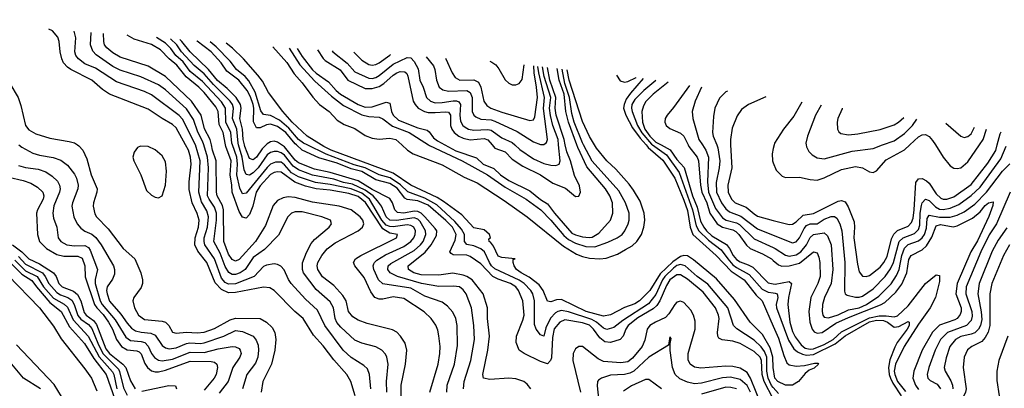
# Model space of a CAD drawing. Header units: inches. Extents: x 1308407 to 1441228, y 959628 to 1036311.
# Tile 685 of 729: x 1405697 to 1411319, y 1028612 to 1030714. Entities that reach past the tile are written whole.
import ezdxf

# ---------------------------------------------------------------- set-up
doc = ezdxf.new("R2010")
doc.units = ezdxf.units.IN
doc.header["$MEASUREMENT"] = 0
for name, color, linetype in [('B4002', 7, 'Continuous'), ('B4003', 7, 'Continuous'), ('B4012', 7, 'Continuous'), ('B4013', 7, 'Continuous')]:
    doc.layers.add(name, color=color, linetype=linetype)

msp = doc.modelspace()

# ---------------------------------------------------------------- linework, layer by layer
at = {"layer": 'B4002', "color": 5}
for points, elevation in [([(1405693.1, 1030000), (1405710, 1029986.4), (1405772.8, 1029952.8), (1405810, 1029941.6), (1405888.6, 1029928.6), (1405932.5, 1029912.5), (1405970, 1029883.5), (1406010, 1029833.7), (1406021.8, 1029810), (1406031.7, 1029770), (1406030.1, 1029749.9), (1405998.1, 1029670), (1405995.3, 1029650), (1406006.3, 1029590), (1406026, 1029550), (1406046, 1029526), (1406069, 1029509), (1406110, 1029490.6), (1406131.9, 1029471.9), (1406162, 1029430), (1406233.1, 1029310), (1406238.7, 1029290), (1406238, 1029262), (1406226.3, 1029233.7), (1406197, 1029190), (1406193.5, 1029170), (1406196.1, 1029150), (1406210, 1029108.6), (1406274.4, 1029034.4), (1406310, 1028982.7), (1406334.9, 1028954.9), (1406359.2, 1028939.2), (1406390, 1028931.6), (1406446.5, 1028926.5), (1406470, 1028915.7), (1406510, 1028856.8), (1406530, 1028842.8), (1406550, 1028837.5), (1406590, 1028843.2), (1406650, 1028868.3), (1406668.2, 1028871.8), (1406730, 1028868.3), (1406750, 1028871.9), (1406862.9, 1028910), (1406930, 1028941.7), (1406970, 1028935.3), (1407029.4, 1028909.4), (1407047.5, 1028887.5), (1407058.7, 1028858.8), (1407061.6, 1028830), (1407057.8, 1028790), (1407044, 1028756), (1406994.8, 1028690), (1406969.6, 1028610)], 2560), ([(1406026.8, 1030000), (1406034.8, 1029994.8), (1406057.1, 1029970), (1406080.5, 1029920.5), (1406105.8, 1029830), (1406139, 1029750), (1406138.1, 1029730), (1406119.5, 1029670), (1406117.6, 1029650), (1406126.6, 1029606.6), (1406136.3, 1029590), (1406202.2, 1029522.2), (1406288, 1029410), (1406355, 1029350), (1406388.7, 1029270), (1406399.4, 1029230), (1406398.7, 1029210), (1406390, 1029186), (1406349.3, 1029130), (1406343, 1029110), (1406352.3, 1029070), (1406375.1, 1029030), (1406410, 1029004.1), (1406510, 1028994.8), (1406529.2, 1028989.2), (1406548.8, 1028970), (1406570, 1028932.1), (1406590, 1028925.8), (1406650, 1028933.1), (1406710, 1028928.3), (1406750, 1028932.1), (1406810, 1028952.9), (1406898.4, 1029001.6), (1406930, 1029011.8), (1407069.6, 1029009.6), (1407107.1, 1028990), (1407138.5, 1028958.5), (1407154.6, 1028930), (1407159.5, 1028890), (1407154.1, 1028830), (1407135.6, 1028750), (1407085.5, 1028650), (1407076.8, 1028590)], 2580), ([(1407613.1, 1028570), (1407587.7, 1028650), (1407565, 1028690), (1407490, 1028774.5), (1407430, 1028854.1), (1407374.5, 1028914.5), (1407315, 1029010), (1407269.1, 1029049.1), (1407150, 1029170.6), (1407124.9, 1029184.9), (1407090, 1029189.4), (1406930, 1029157.5), (1406890, 1029155.6), (1406850, 1029176.2), (1406812.6, 1029212.6), (1406766, 1029330), (1406713.8, 1029393.8), (1406697, 1029430), (1406698.3, 1029470), (1406718.2, 1029530), (1406721.7, 1029570), (1406710, 1029608.1), (1406681.7, 1029670), (1406665.1, 1029745.1), (1406664.6, 1029790), (1406675.7, 1029890), (1406673, 1029930), (1406660.2, 1029970), (1406643.8, 1030000)], 2580), ([(1407701.5, 1028610), (1407694.7, 1028690), (1407682.6, 1028722.6), (1407662.1, 1028742.1), (1407590, 1028788.2), (1407544.5, 1028830), (1407439.2, 1028970), (1407397.2, 1029057.2), (1407330, 1029120.5), (1407248.2, 1029210), (1407231.7, 1029231.7), (1407207.6, 1029287.6), (1407188.8, 1029308.8), (1407170, 1029318.7), (1407150, 1029321.4), (1407105.6, 1029314.4), (1407090, 1029307.5), (1407036.8, 1029250), (1406930, 1029208.2), (1406890, 1029205.8), (1406870, 1029215.7), (1406850, 1029239.6), (1406809.5, 1029350), (1406754.5, 1029430), (1406749.9, 1029450), (1406751.5, 1029470), (1406769.8, 1029530.2), (1406775.9, 1029590), (1406764.9, 1029624.9), (1406734.9, 1029674.9), (1406719.2, 1029730), (1406728.2, 1029910), (1406700.2, 1030000.1)], 2560), ([(1407793, 1028590), (1407791.2, 1028650), (1407800.7, 1028750), (1407793.9, 1028790), (1407786.3, 1028806.3), (1407765.1, 1028830), (1407730, 1028849.2), (1407650, 1028869.3), (1407610, 1028886.1), (1407530, 1028960.6), (1407508.1, 1028988.1), (1407498.5, 1029010), (1407488.4, 1029070), (1407470, 1029105.8), (1407390, 1029176), (1407317.9, 1029270), (1407311.6, 1029290), (1407312.6, 1029327.4), (1407334.5, 1029385.5), (1407362.3, 1029437.7), (1407379.8, 1029460.2), (1407464.2, 1029530), (1407478.3, 1029550), (1407471.3, 1029570), (1407421.6, 1029590), (1407310, 1029617.7), (1407270, 1029617.4), (1407250, 1029610.6), (1407228.7, 1029590), (1407174.5, 1029485.5), (1407095.9, 1029404.1), (1407030, 1029358.7), (1406984.4, 1029290), (1406955.8, 1029270), (1406930, 1029261.1), (1406910, 1029261.1), (1406891.7, 1029271.7), (1406870, 1029307.5), (1406842.2, 1029382.2), (1406806.5, 1029450), (1406820.7, 1029570), (1406821.5, 1029610), (1406810, 1029645.5), (1406778.7, 1029690), (1406769.9, 1029710.1), (1406775.7, 1029870), (1406768.9, 1029930), (1406748.2, 1030000)], 2540), ([(1407875.7, 1028550), (1407875.4, 1028630), (1407900.6, 1028750), (1407906.8, 1028830), (1407897.5, 1028870), (1407871.9, 1028910), (1407850, 1028932), (1407826.2, 1028946.2), (1407681.1, 1028981.1), (1407630, 1029000.9), (1407599, 1029019), (1407575.5, 1029050), (1407560.9, 1029110), (1407542.2, 1029142.2), (1407490, 1029197.8), (1407427.1, 1029247.1), (1407399, 1029290), (1407396, 1029310), (1407399.5, 1029330), (1407422.1, 1029370), (1407452.7, 1029407.3), (1407498.6, 1029441.4), (1407629, 1029510), (1407654.1, 1029530), (1407662, 1029550), (1407656.3, 1029570), (1407640.7, 1029590), (1407590, 1029629.5), (1407522, 1029650), (1407370, 1029674.3), (1407270, 1029701), (1407230, 1029703.1), (1407202.3, 1029697.7), (1407170, 1029683.2), (1407144.7, 1029655.2), (1407099.9, 1029540.1), (1407044.2, 1029450), (1406950, 1029346.5), (1406930, 1029336.9), (1406910, 1029345.6), (1406890, 1029376), (1406862.7, 1029450), (1406860.8, 1029630), (1406854.6, 1029654.6), (1406824.6, 1029710), (1406821.2, 1029730), (1406819.8, 1029910), (1406798.4, 1029970), (1406791.9, 1030000)], 2520), ([(1408039.9, 1028590), (1408086.6, 1028750), (1408096.4, 1028810), (1408097.6, 1028850), (1408091.3, 1028911.3), (1408084.5, 1028944.5), (1408072.8, 1028972.8), (1408047, 1029010), (1408007.4, 1029047.4), (1407890, 1029124), (1407830, 1029133.9), (1407770, 1029119.9), (1407750, 1029119.7), (1407724.7, 1029130), (1407701.3, 1029161.3), (1407664.7, 1029244.7), (1407611.7, 1029310), (1407604.1, 1029330), (1407614.9, 1029350), (1407644.2, 1029370), (1407848, 1029470), (1407854.7, 1029490), (1407810, 1029496.9), (1407770, 1029521.8), (1407670.9, 1029670.9), (1407630, 1029704.9), (1407576.4, 1029723.6), (1407470, 1029741.7), (1407390, 1029749.6), (1407330, 1029763.9), (1407268.4, 1029788.4), (1407190, 1029844.6), (1407170, 1029847.3), (1407150, 1029842.6), (1407130, 1029831.1), (1407070, 1029766.8), (1407048.3, 1029730), (1407027.8, 1029650), (1407010, 1029603), (1406990, 1029582.7), (1406970, 1029587.5), (1406950, 1029620.6), (1406909.6, 1029730), (1406909.2, 1029770), (1406899.7, 1029830), (1406905.6, 1029910), (1406874.6, 1029990), (1406872.7, 1030000)], 2480), ([(1408135.4, 1028590), (1408138.7, 1028630), (1408179.5, 1028750), (1408197.1, 1028857), (1408195.3, 1028970), (1408187.4, 1029010), (1408170, 1029046.2), (1408140.3, 1029080.3), (1408110, 1029102.8), (1408010, 1029136.8), (1407930, 1029182.8), (1407770, 1029208.1), (1407745.8, 1029230), (1407718.7, 1029290), (1407715.8, 1029310), (1407719.1, 1029320.9), (1407722.2, 1029330), (1407736.7, 1029343.3), (1407786.8, 1029373.2), (1407890, 1029421.4), (1407930.7, 1029450), (1407947.6, 1029470), (1407955.9, 1029490), (1407956.4, 1029510), (1407946.9, 1029530), (1407930, 1029540.9), (1407910, 1029544.8), (1407830, 1029533.7), (1407810, 1029534), (1407790, 1029542.1), (1407765, 1029570), (1407693.8, 1029690), (1407650, 1029725), (1407590, 1029750.3), (1407470, 1029774.4), (1407385.8, 1029785.9), (1407290, 1029818.2), (1407250, 1029840), (1407210, 1029886.6), (1407190, 1029900.6), (1407157.9, 1029902.1), (1407130, 1029889.9), (1407110, 1029871.7), (1406990, 1029725.4), (1406970, 1029721.8), (1406953.7, 1029753.7), (1406937.1, 1029830), (1406941.5, 1029890), (1406936.8, 1029930), (1406911.5, 1030000)], 2460), ([(1408231.7, 1028610), (1408234.3, 1028650), (1408272.6, 1028770), (1408294.6, 1028890), (1408291.2, 1028970), (1408276.2, 1029070), (1408246.7, 1029150), (1408230, 1029174.3), (1408207.6, 1029190), (1408174.6, 1029194.6), (1408090, 1029193.5), (1407990.8, 1029209.2), (1407854.4, 1029250), (1407811.8, 1029270), (1407798.5, 1029290), (1407801.3, 1029310), (1407816, 1029324), (1407950, 1029397), (1407986.2, 1029430), (1408000.8, 1029450), (1408017.1, 1029490), (1408015.2, 1029510), (1407983, 1029563), (1407970, 1029575.9), (1407950, 1029583.7), (1407848.3, 1029568.3), (1407810, 1029570.5), (1407789.6, 1029590), (1407763.5, 1029650), (1407741, 1029681), (1407715.7, 1029710), (1407670, 1029741.7), (1407596.6, 1029776.6), (1407546.3, 1029786.3), (1407490, 1029804.1), (1407370, 1029827.3), (1407290, 1029858.1), (1407258.2, 1029878.2), (1407210, 1029941.1), (1407190, 1029955.3), (1407170, 1029961.8), (1407150, 1029962.2), (1407130, 1029956.4), (1407110, 1029943), (1407058.4, 1029870), (1407030, 1029840.5), (1407010, 1029828.3), (1406990, 1029831.6), (1406978.1, 1029858.1), (1406967.6, 1029930), (1406946.9, 1030000)], 2440), ([(1407104, 1030000), (1407082.2, 1029977.8), (1407050, 1029930.7), (1407030, 1029915), (1407010, 1029921.8), (1406983.1, 1029990), (1406980.6, 1030000)], 2420), ([(1408615.6, 1028610), (1408595.1, 1028635.1), (1408575.4, 1028650), (1408530, 1028666.8), (1408489.5, 1028669.5), (1408381.6, 1028661.6), (1408345.5, 1028670), (1408341.1, 1028690), (1408371.1, 1028830), (1408378.9, 1028910), (1408368.7, 1029010), (1408368.6, 1029070), (1408342.8, 1029150), (1408279.9, 1029230), (1408250.4, 1029250), (1408230, 1029257.1), (1408170, 1029268.3), (1408090, 1029257.5), (1407990, 1029259.1), (1407946.8, 1029270), (1407917, 1029290), (1407915.8, 1029310), (1408011.8, 1029388.2), (1408047.5, 1029430), (1408077.5, 1029482.5), (1408078.1, 1029510), (1408070, 1029523.6), (1408010.4, 1029590.4), (1407988.9, 1029610), (1407970, 1029619.8), (1407950, 1029623), (1407890, 1029610.8), (1407854.5, 1029614.5), (1407838.3, 1029630), (1407826.4, 1029670), (1407810, 1029693.6), (1407710, 1029745.2), (1407630, 1029794.4), (1407470, 1029843.5), (1407380.7, 1029860.7), (1407290, 1029897.6), (1407270, 1029912.4), (1407210, 1029988.1), (1407192.2, 1030000)], 2420), ([(1410000, 1028552.1), (1409947.1, 1028650), (1409936.1, 1028690), (1409933, 1028770), (1409926, 1028790), (1409890, 1028822.8), (1409810, 1028867.2), (1409770, 1028880.3), (1409708.4, 1028888.4), (1409690, 1028898.8), (1409683.8, 1028910), (1409681.9, 1028930), (1409691.3, 1029010), (1409688.1, 1029030), (1409671, 1029070), (1409599.7, 1029159.7), (1409510, 1029234.6), (1409470, 1029259.1), (1409450, 1029258.6), (1409410, 1029231.3), (1409390, 1029198.7), (1409352.4, 1029110), (1409335.4, 1029084.6), (1409314.2, 1029065.8), (1409226.7, 1029013.3), (1409171.2, 1028970), (1409157.5, 1028950), (1409142.5, 1028910), (1409125, 1028890), (1409070, 1028873.4), (1409037.4, 1028877.4), (1409010, 1028899.1), (1408974.4, 1028950), (1408950, 1028971.2), (1408910, 1028985.7), (1408810, 1029001.7), (1408781.2, 1028990), (1408749.2, 1028950.8), (1408739, 1028901), (1408733.3, 1028786.7), (1408728.8, 1028771.2), (1408710, 1028751.6), (1408670, 1028765.7), (1408578, 1028810), (1408549.8, 1028830), (1408532.4, 1028872.4), (1408534.5, 1028910), (1408570, 1029000.2), (1408577.5, 1029030), (1408569.5, 1029110), (1408545.5, 1029170), (1408529.4, 1029190), (1408499.4, 1029210), (1408430, 1029234.2), (1408398.3, 1029250), (1408330, 1029320.9), (1408270, 1029363.2), (1408250, 1029370.3), (1408172.9, 1029372.9), (1408160.4, 1029380.4), (1408153.7, 1029390), (1408183.8, 1029456.1), (1408189, 1029490), (1408168.3, 1029530), (1408130, 1029569.4), (1408030, 1029655.4), (1407970, 1029681.8), (1407910, 1029689.6), (1407897.2, 1029697.2), (1407853.1, 1029753.1), (1407810, 1029780.6), (1407730, 1029801.2), (1407650, 1029848.3), (1407590, 1029863.8), (1407510, 1029895.7), (1407405.4, 1029925.4), (1407310, 1029970), (1407277.1, 1030000)], 2380), ([(1410000, 1028616.4), (1409990, 1028627.9), (1409970.6, 1028670), (1409963.3, 1028710), (1409962.7, 1028790), (1409950, 1028821.8), (1409930, 1028848.5), (1409890, 1028887.5), (1409791.6, 1028951.6), (1409772.3, 1028970), (1409740.1, 1029070), (1409625.9, 1029205.9), (1409565.6, 1029250), (1409496, 1029310), (1409470, 1029318.1), (1409450, 1029311.4), (1409430, 1029297.4), (1409380.7, 1029250), (1409366.8, 1029230), (1409330, 1029146.9), (1409286.7, 1029093.3), (1409141.4, 1028998.6), (1409090, 1028959.7), (1409050, 1028948.3), (1409030, 1028954.8), (1408990.6, 1028990), (1408964.5, 1029004.5), (1408830, 1029047.2), (1408790, 1029054.8), (1408770, 1029050.7), (1408757.4, 1029042.6), (1408728.4, 1029011.6), (1408702.3, 1028957.7), (1408690, 1028908.7), (1408670, 1028916.5), (1408646.5, 1028950), (1408636.5, 1028976.5), (1408635.7, 1029110), (1408626.9, 1029150), (1408615.4, 1029170), (1408577.2, 1029210), (1408550, 1029228.8), (1408410, 1029292.7), (1408390.9, 1029310.9), (1408379.2, 1029330), (1408352.1, 1029390), (1408330, 1029407), (1408290, 1029424), (1408250, 1029431.5), (1408237.8, 1029450), (1408236.5, 1029490), (1408220, 1029520), (1408182.6, 1029562.6), (1408078.6, 1029658.6), (1408010, 1029696.3), (1407912.9, 1029732.9), (1407872, 1029772), (1407812.6, 1029812.6), (1407750, 1029830), (1407670, 1029869.4), (1407606.7, 1029886.7), (1407446.6, 1029946.6), (1407337.7, 1030000)], 2360), ([(1410000.1, 1028730), (1409997.5, 1028790), (1409982.1, 1028842.1), (1409938.4, 1028918.4), (1409867.2, 1028990), (1409778.8, 1029118.8), (1409675.6, 1029235.6), (1409544.3, 1029344.3), (1409510, 1029367.2), (1409490, 1029369.7), (1409470, 1029364.3), (1409425.9, 1029334.1), (1409355.1, 1029264.9), (1409296.1, 1029170), (1409236.7, 1029110), (1409210, 1029094.3), (1409150, 1029072.6), (1409070, 1029030.6), (1409030, 1029023), (1408931.3, 1029050), (1408790, 1029118.6), (1408762.6, 1029117.4), (1408730, 1029105.7), (1408710, 1029108.2), (1408686.5, 1029170), (1408662.8, 1029202.7), (1408606.2, 1029246.2), (1408560.8, 1029270), (1408533.9, 1029290), (1408520.2, 1029310), (1408514, 1029330), (1408514, 1029346), (1408526, 1029350), (1408450, 1029357.2), (1408430, 1029366.3), (1408402.9, 1029422.9), (1408386.2, 1029446.2), (1408377, 1029450), (1408376.4, 1029463.6), (1408386, 1029470), (1408379.3, 1029490), (1408350, 1029515.1), (1408290, 1029527.3), (1408222, 1029602), (1408117.8, 1029677.8), (1408080.5, 1029700.5), (1407930, 1029769.5), (1407830, 1029839.3), (1407475.2, 1029970), (1407434.3, 1029990), (1407418.3, 1030000)], 2340), ([(1407878.5, 1030000), (1407912.1, 1029970), (1407944.7, 1029950), (1408110, 1029887.2), (1408235.8, 1029815.8), (1408310, 1029782.8), (1408463.1, 1029683.1), (1408594.4, 1029590), (1408801.9, 1029421.9), (1408876.5, 1029376.5), (1408910, 1029362.9), (1408950, 1029353.8), (1409009.9, 1029350.1), (1409046, 1029354), (1409110, 1029377.7), (1409156.9, 1029403.1), (1409195.2, 1029424.8), (1409220.5, 1029450), (1409246.8, 1029490), (1409260.9, 1029530), (1409267.3, 1029570), (1409263.7, 1029610), (1409239.6, 1029679.6), (1409202.5, 1029742.6), (1409176.7, 1029776.7), (1409100.9, 1029860.9), (1409050, 1029909.1), (1408990, 1029980.7), (1408978.4, 1030000)], 2340), ([(1408031.9, 1030000), (1408036.9, 1029996.9), (1408223.8, 1029910), (1408367.5, 1029830), (1408470, 1029758.6), (1408588.6, 1029690), (1408672, 1029630), (1408730, 1029571.6), (1408804.1, 1029484.1), (1408830, 1029461), (1408870, 1029439.9), (1408930, 1029420.1), (1408980.9, 1029419.1), (1409055.3, 1029444.7), (1409108.9, 1029470), (1409136.5, 1029490), (1409152.7, 1029510), (1409171, 1029549), (1409176.6, 1029570), (1409177, 1029610), (1409156.4, 1029670), (1409117.6, 1029737.6), (1408966.5, 1029906.5), (1408916.8, 1030000)], 2360), ([(1408125.1, 1030000), (1408187.1, 1029967.1), (1408305.4, 1029925.4), (1408344, 1029890), (1408405.1, 1029865.1), (1408443.4, 1029830), (1408490, 1029797.4), (1408610, 1029738.2), (1408670, 1029688), (1408710, 1029663.5), (1408750.3, 1029610), (1408850, 1029496.6), (1408870, 1029486.4), (1408910, 1029475.9), (1408948.6, 1029471.4), (1408965.9, 1029474.1), (1409003.5, 1029496.5), (1409069.9, 1029570.1), (1409084.1, 1029610), (1409082.7, 1029670), (1409066.7, 1029710), (1409041.1, 1029750), (1408935.3, 1029875.3), (1408884.9, 1029984.9), (1408879.3, 1030000)], 2380), ([(1408394.4, 1030000), (1408410, 1029981.4), (1408470, 1029960.3), (1408510, 1029919.4), (1408570, 1029878.7), (1408670, 1029830), (1408742.1, 1029782.1), (1408813.1, 1029753.1), (1408870, 1029705.5), (1408890, 1029707.2), (1408898.6, 1029730), (1408893.9, 1029766.1), (1408865.6, 1029825.6), (1408842.6, 1029910), (1408820.7, 1029960.7), (1408812.6, 1030000)], 2420), ([(1408524.6, 1030000), (1408553.5, 1029973.5), (1408630, 1029920.5), (1408690, 1029894.6), (1408730, 1029883.6), (1408758.3, 1029881.7), (1408776.8, 1029890), (1408783, 1029910), (1408774.5, 1030000)], 2440), ([(1409273.5, 1030000), (1409285.9, 1029985.9), (1409370, 1029912.8), (1409437.7, 1029810), (1409490, 1029685.7), (1409510, 1029625.9), (1409524.6, 1029530), (1409541.4, 1029490), (1409674.7, 1029370), (1409760, 1029280), (1409833.9, 1029230), (1409902.8, 1029142.8), (1409937.5, 1029110), (1410000, 1028967.2)], 2340), ([(1409311.3, 1030000), (1409390, 1029943.3), (1409462.1, 1029842.1), (1409539, 1029630), (1409559.3, 1029539.3), (1409574.8, 1029510), (1409630, 1029456.1), (1409702.3, 1029402.3), (1409739.6, 1029350), (1409770, 1029316.5), (1409790, 1029300.1), (1409861.7, 1029261.7), (1409936.8, 1029176.8), (1409970, 1029159.7), (1410000, 1029156.5)], 2360), ([(1409359.9, 1030000), (1409411.9, 1029971.9), (1409450, 1029915.8), (1409490.3, 1029870.3), (1409537.9, 1029710), (1409564.6, 1029644.6), (1409585.2, 1029565.2), (1409602.7, 1029530), (1409618.5, 1029510), (1409650, 1029481.7), (1409732.7, 1029432.7), (1409750, 1029410), (1409770.3, 1029370), (1409790, 1029347.2), (1409810, 1029333.5), (1409856.9, 1029316.9), (1409882.4, 1029302.4), (1409970, 1029213.8), (1410000, 1029207.6)], 2380), ([(1409513.8, 1030000), (1409518.6, 1029990), (1409565.1, 1029930), (1409572.4, 1029910), (1409583.9, 1029770), (1409591.5, 1029730), (1409619.8, 1029670), (1409638.4, 1029610), (1409679.6, 1029550), (1409710, 1029531.8), (1409770, 1029515.6), (1409786.3, 1029506.3), (1409802.8, 1029490), (1409847.6, 1029427.6), (1409868.1, 1029410), (1409939.3, 1029379.3), (1409989.4, 1029349.4), (1410000, 1029340.6)], 2420), ([(1409595, 1030000), (1409615.2, 1029970), (1409630.6, 1029930.6), (1409623.5, 1029790), (1409630.5, 1029730), (1409670, 1029637), (1409710, 1029584), (1409730.4, 1029570.4), (1409790, 1029555.2), (1409806.4, 1029546.4), (1409890, 1029463.5), (1410000, 1029415.1)], 2440), ([(1409677.2, 1030000), (1409683.8, 1029983.8), (1409695.4, 1029910), (1409691.5, 1029870), (1409673.8, 1029786.2), (1409676.2, 1029730), (1409705.2, 1029670), (1409730, 1029636.2), (1409750, 1029617.5), (1409814.4, 1029594.4), (1409910, 1029522.2), (1410000, 1029485.8)], 2460), ([(1409756.5, 1030000), (1409763.8, 1029870), (1409739.9, 1029770), (1409742, 1029730), (1409762.3, 1029690), (1409782.4, 1029670), (1409845.8, 1029645.8), (1409890, 1029606), (1409910, 1029594.1), (1410000, 1029569.8)], 2480), ([(1410000, 1029979.3), (1409992.8, 1029950), (1409995.2, 1029910), (1410000, 1029897.6)], 2520), ([(1405690, 1029881.8), (1405730, 1029871.4), (1405801.8, 1029861.8), (1405845.9, 1029845.9), (1405882.3, 1029822.3), (1405912.6, 1029792.6), (1405925.5, 1029770), (1405929, 1029749), (1405925.4, 1029730), (1405892.2, 1029652.2), (1405886.4, 1029610), (1405890, 1029582.4), (1405908.9, 1029530), (1405916.8, 1029470), (1405931.7, 1029450), (1405966.9, 1029430), (1406010, 1029424.2), (1406070, 1029426.7), (1406090, 1029414.7), (1406100.6, 1029400.6), (1406141.2, 1029290), (1406127.3, 1029232.7), (1406127.4, 1029210), (1406156.1, 1029110), (1406167.7, 1029090), (1406242.3, 1029002.3), (1406302.9, 1028902.9), (1406330, 1028884), (1406390, 1028878.9), (1406412.5, 1028872.5), (1406430, 1028853.2), (1406450, 1028810.1), (1406467.9, 1028787.9), (1406490, 1028772.6), (1406510, 1028768.5), (1406570, 1028778.3), (1406670, 1028818.5), (1406750, 1028816.5), (1406830, 1028837.3), (1406910, 1028851), (1406930, 1028849.4), (1406950, 1028838.2), (1406956.8, 1028830), (1406961.3, 1028810), (1406953.5, 1028790), (1406913.9, 1028730), (1406887.3, 1028650), (1406835.4, 1028584.6)], 2540), ([(1405636, 1029816), (1405717.1, 1029797.1), (1405761, 1029781), (1405798.4, 1029758.5), (1405828.8, 1029730), (1405835.1, 1029710), (1405831.7, 1029690), (1405798.3, 1029630), (1405793.3, 1029610), (1405798.8, 1029490), (1405810.1, 1029450.1), (1405850.1, 1029410), (1405910, 1029374.7), (1405950, 1029366.1), (1406030, 1029365.3), (1406053.6, 1029353.6), (1406068.5, 1029310), (1406071.6, 1029248.4), (1406123.7, 1029090), (1406137.3, 1029070), (1406173.4, 1029033.4), (1406204.6, 1028990), (1406226.6, 1028950), (1406250.9, 1028890), (1406279.4, 1028850), (1406310, 1028831.4), (1406366.1, 1028826.1), (1406379.2, 1028819.1), (1406390, 1028808.4), (1406412.6, 1028752.6), (1406427.6, 1028730), (1406450, 1028712.5), (1406470, 1028706.5), (1406490, 1028706.3), (1406530, 1028715.1), (1406670, 1028767.2), (1406790, 1028765.1), (1406810, 1028761), (1406822.5, 1028750), (1406826.2, 1028730), (1406819.4, 1028690), (1406808.6, 1028670), (1406750, 1028601.1)], 2520), ([(1405655.7, 1029430), (1405710, 1029391.1), (1405750, 1029349.8), (1405810, 1029321.3), (1405890.5, 1029270), (1405905.3, 1029250), (1405920.8, 1029210), (1405940.3, 1029190), (1406005.4, 1029165.4), (1406026.7, 1029146.7), (1406046, 1029110), (1406064.7, 1029044.7), (1406076.8, 1029030), (1406119.6, 1028999.5), (1406136.3, 1028976.3), (1406190, 1028837.6), (1406210.8, 1028810.8), (1406285.6, 1028750), (1406303.6, 1028730), (1406330, 1028654.3), (1406356.9, 1028610)], 2480), ([(1405690, 1029363.5), (1405730, 1029319.8), (1405826.7, 1029270), (1405843.6, 1029250), (1405863.1, 1029210), (1405910, 1029158), (1405930, 1029145.6), (1405972.5, 1029130), (1405994.2, 1029114.2), (1406008.7, 1029090), (1406030, 1029028.1), (1406047.1, 1029007.1), (1406090, 1028975.8), (1406110, 1028953.8), (1406143.1, 1028870), (1406172.9, 1028810), (1406261, 1028721), (1406267.9, 1028707.9), (1406290, 1028614), (1406310, 1028572.2)], 2460), ([(1405650, 1029322), (1405710, 1029263.1), (1405767.1, 1029227.1), (1405793.1, 1029190), (1405870, 1029101.6), (1405934.9, 1029050), (1405982, 1028962), (1406067.7, 1028867.7), (1406121.3, 1028781.3), (1406190.5, 1028690), (1406240.9, 1028550)], 2420), ([(1405670, 1029342.1), (1405730, 1029282.7), (1405796.3, 1029250), (1405833.3, 1029190), (1405890, 1029126.9), (1405951.9, 1029091.9), (1405970, 1029074), (1406001.8, 1029001.8), (1406088.9, 1028908.9), (1406151.7, 1028791.7), (1406226.5, 1028706.5), (1406234.2, 1028690), (1406251.5, 1028610)], 2440), ([(1405630, 1029257.1), (1405810, 1029070.4), (1405890, 1028965.5), (1405933.9, 1028893.9), (1406070, 1028723.4), (1406107.1, 1028670), (1406137.9, 1028597.9)], 2380), ([(1409935.3, 1028510), (1409870.5, 1028670.5), (1409850, 1028701.9), (1409810, 1028727.6), (1409770, 1028736.6), (1409730, 1028738.8), (1409586.9, 1028726.9), (1409550, 1028733.5), (1409525.4, 1028750), (1409514.1, 1028774.1), (1409513.2, 1028810), (1409553.4, 1028950), (1409554, 1028994), (1409545.1, 1029030), (1409530, 1029058.1), (1409490, 1029100.4), (1409470, 1029108.4), (1409450, 1029102.9), (1409437.8, 1029090), (1409403.8, 1029036.2), (1409384.8, 1029015.2), (1409327, 1028990), (1409294.6, 1028970), (1409279.9, 1028950), (1409266.3, 1028886.3), (1409251.3, 1028850), (1409196.3, 1028783.7), (1409170, 1028763.9), (1409130, 1028757.4), (1409030, 1028764.3), (1408999.7, 1028779.7), (1408910, 1028849.9), (1408890, 1028851.1), (1408870, 1028838), (1408856.8, 1028810), (1408856.4, 1028770), (1408899.6, 1028590)], 2420), ([(1405977.4, 1028497.4), (1405894.3, 1028634.3), (1405679.3, 1028859.3)], 2380), ([(1409870, 1028589.9), (1409850, 1028628.5), (1409810, 1028661.4), (1409756.2, 1028676.2), (1409710, 1028671.9), (1409590, 1028641.7), (1409550, 1028637.9), (1409510, 1028646.2), (1409466, 1028666), (1409439.9, 1028690), (1409424.3, 1028730), (1409412.2, 1028827.8), (1409411.6, 1028868.4), (1409416.4, 1028896.4), (1409410, 1028906), (1409402, 1028858), (1409290, 1028789.4), (1409204.6, 1028710), (1409181.2, 1028698.8), (1409150, 1028691.2), (1409070, 1028687), (1409018.4, 1028670), (1409002, 1028658), (1408996.5, 1028650), (1408994.6, 1028625.4), (1409014.5, 1028430)], 2440), ([(1405815.4, 1028610), (1405718.7, 1028670), (1405651.7, 1028750)], 2420), ([(1406395.5, 1028595.5), (1406548.8, 1028628.8), (1406586.8, 1028626.8), (1406591.8, 1028610)], 2480), ([(1409361.4, 1028610), (1409290, 1028662.4), (1409270, 1028663.1), (1409190, 1028625.9), (1409144, 1028596)], 2460), ([(1409790, 1028609.3), (1409757.4, 1028617.4), (1409730, 1028618.5), (1409590, 1028578.5)], 2460)]:
    msp.add_lwpolyline(points, dxfattribs=dict(at, elevation=elevation))
at = {"layer": 'B4002', "color": 5, "elevation": 2620}
msp.add_lwpolyline([(1406387, 1029993), (1406370, 1029984.8), (1406350, 1029959.5), (1406343.9, 1029930), (1406348.1, 1029910), (1406388.3, 1029830), (1406420.9, 1029740.9), (1406450, 1029712.7), (1406470, 1029701.5), (1406490, 1029698.9), (1406510, 1029710.4), (1406530, 1029770.6), (1406536, 1029850), (1406530, 1029903), (1406510, 1029936.8), (1406470, 1029972.7), (1406430, 1029991.1)], close=True, dxfattribs=at)
at = {"layer": 'B4003', "color": 5}
for points, elevation in [([(1405193, 1030713.8), (1405244.6, 1030630), (1405271.8, 1030611.8), (1405431.9, 1030571.9), (1405457.4, 1030557.4), (1405510, 1030513.6), (1405584.9, 1030464.9), (1405601.6, 1030441.6), (1405640.8, 1030350), (1405688.9, 1030270), (1405704.2, 1030224.2), (1405729.6, 1030110), (1405750, 1030085.5), (1405790, 1030062.5), (1405870, 1030037.6), (1405980, 1030020), (1406010, 1030010.9), (1406026.8, 1030000)], 2580), ([(1406643.8, 1030000), (1406590, 1030097.9), (1406570, 1030116.7), (1406509.9, 1030150), (1406430, 1030203.9), (1406210, 1030289.9), (1406170, 1030316.4), (1406109.2, 1030370), (1405990, 1030429.5), (1405970, 1030443.6), (1405948.3, 1030468.3), (1405937.3, 1030490), (1405928.3, 1030530), (1405923.4, 1030590), (1405914.7, 1030614.7), (1405884.9, 1030650), (1405863.9, 1030660.6)], 2580), ([(1406700.2, 1030000.1), (1406627.6, 1030147.6), (1406608.3, 1030168.3), (1406450, 1030286.4), (1406410, 1030304.2), (1406250, 1030358.9), (1406130, 1030436.6), (1406070, 1030462.9), (1406033.1, 1030490), (1406017.7, 1030510), (1406011.3, 1030530), (1406017.2, 1030610), (1406007.6, 1030649.2)], 2560), ([(1406748.2, 1030000), (1406741.8, 1030021.8), (1406713.5, 1030073.5), (1406690, 1030144.3), (1406650, 1030205.9), (1406530, 1030313.3), (1406490, 1030342.9), (1406388.5, 1030388.5), (1406270, 1030425.9), (1406230, 1030447), (1406133.3, 1030513.3), (1406114, 1030534), (1406101.3, 1030570), (1406105.6, 1030641.5)], 2540), ([(1406791.9, 1030000), (1406785.5, 1030030), (1406752.4, 1030092.4), (1406733.5, 1030170), (1406677.9, 1030250), (1406530, 1030390.8), (1406430, 1030449.2), (1406270, 1030500.5), (1406230, 1030524.9), (1406194.2, 1030554.2), (1406182.4, 1030570), (1406176.9, 1030590), (1406176.3, 1030635.9)], 2520), ([(1406872.7, 1030000), (1406859.7, 1030070), (1406835.9, 1030115.9), (1406830, 1030190), (1406816.7, 1030216.7), (1406750, 1030298), (1406719.9, 1030330), (1406648.1, 1030388.1), (1406594.6, 1030454.6), (1406550, 1030489.9), (1406502, 1030542), (1406450, 1030572.2), (1406350, 1030602.8), (1406311.8, 1030625.1)], 2480), ([(1406911.5, 1030000), (1406907.9, 1030010), (1406902.3, 1030070), (1406874, 1030130), (1406872.1, 1030210), (1406850, 1030244.8), (1406741.5, 1030361.5), (1406670, 1030418.9), (1406630, 1030473.2), (1406588.3, 1030510), (1406559.7, 1030550), (1406530, 1030579.5), (1406479, 1030611.9)], 2460), ([(1406946.9, 1030000), (1406943.9, 1030010), (1406936.6, 1030090), (1406912.2, 1030150), (1406918.6, 1030210), (1406912.6, 1030230), (1406898.6, 1030250), (1406803.7, 1030343.7), (1406750, 1030404.5), (1406692.9, 1030452.9), (1406622, 1030530), (1406595.4, 1030570), (1406558.6, 1030605.6)], 2440), ([(1406980.6, 1030000), (1406973.1, 1030030), (1406970, 1030090), (1406953.3, 1030150), (1406961.8, 1030210), (1406958.9, 1030230), (1406934.2, 1030270), (1406881.7, 1030321.7), (1406827, 1030367), (1406776, 1030430), (1406669.7, 1030530), (1406623.9, 1030590), (1406612.1, 1030601.3)], 2420), ([(1407277.1, 1030000), (1407270, 1030006.5), (1407217.7, 1030070), (1407170, 1030105.5), (1407130, 1030117.7), (1407105.9, 1030114.1), (1407070, 1030098.1), (1407050, 1030096.4), (1407032.2, 1030132.2), (1407034, 1030210), (1407030.6, 1030230), (1407014.9, 1030274.9), (1406996.8, 1030310), (1406949.1, 1030369.1), (1406880.3, 1030420.3), (1406847.3, 1030467.3), (1406790.8, 1030530.8), (1406710, 1030592.2), (1406708.3, 1030593.7)], 2380), ([(1407337.7, 1030000), (1407317.3, 1030010), (1407290, 1030030.7), (1407234.6, 1030094.6), (1407181.1, 1030141.1), (1407130, 1030167.2), (1407090, 1030172.4), (1407073.3, 1030193.3), (1407041.2, 1030301.2), (1407005.6, 1030365.6), (1406985.1, 1030390), (1406935.3, 1030430), (1406898.2, 1030478.2), (1406819.8, 1030559.8), (1406784.2, 1030587.7)], 2360), ([(1407418.3, 1030000), (1407338.3, 1030050), (1407252.8, 1030130), (1407199.9, 1030190), (1407118.1, 1030298.1), (1407082.7, 1030362.7), (1407057.4, 1030397.4), (1406975.2, 1030490), (1406912, 1030552), (1406876.6, 1030580.4)], 2340), ([(1407143.5, 1030559.2), (1407222.4, 1030470), (1407265.2, 1030405.2), (1407310, 1030354.8), (1407371.4, 1030271.4), (1407410, 1030230.9), (1407465.2, 1030190), (1407510, 1030140.2), (1407550, 1030116.2), (1407610, 1030094), (1407670, 1030053), (1407710, 1030038.9), (1407750, 1030033), (1407810, 1030039.2), (1407844.9, 1030030), (1407878.5, 1030000)], 2340), ([(1407236.2, 1030552.5), (1407297.3, 1030457.3), (1407382.7, 1030362.7), (1407478, 1030278), (1407545.5, 1030225.5), (1407650, 1030171.8), (1407690, 1030161), (1407750, 1030157.8), (1407770, 1030148.8), (1407826, 1030106), (1407920.9, 1030070), (1408031.9, 1030000)], 2360), ([(1407280.7, 1030549.5), (1407310, 1030504.2), (1407370, 1030428), (1407390, 1030408.4), (1407459.6, 1030359.6), (1407503.9, 1030310), (1407528.9, 1030288.9), (1407630, 1030230), (1407670, 1030215.6), (1407710, 1030217.7), (1407790, 1030243.7), (1407810, 1030237.8), (1407820.5, 1030190), (1407829.4, 1030170), (1407860.4, 1030140.4), (1407970, 1030097), (1408024.1, 1030084.1), (1408035.3, 1030075.3), (1408060, 1030040), (1408082.6, 1030022.6), (1408125.1, 1030000)], 2380), ([(1407398, 1030541.9), (1407430, 1030492.5), (1407441.4, 1030481.4), (1407527.5, 1030427.5), (1407570, 1030368.8), (1407670, 1030322.2), (1407710, 1030320.7), (1407750, 1030333), (1407777.3, 1030350), (1407830, 1030398.1), (1407850, 1030411), (1407870, 1030418.9), (1407896.4, 1030416.4), (1407906.8, 1030406.8), (1407912.5, 1030392.5), (1407944.8, 1030250), (1407954.7, 1030230), (1407973, 1030210), (1408008.5, 1030190), (1408030, 1030185.6), (1408070, 1030183.9), (1408129.4, 1030189.4), (1408146.2, 1030186.2), (1408156.5, 1030170), (1408157.4, 1030110), (1408163.8, 1030090), (1408178.6, 1030070), (1408203.9, 1030050), (1408230, 1030038.3), (1408270, 1030029.1), (1408350, 1030035.7), (1408369.6, 1030029.6), (1408394.4, 1030000)], 2420), ([(1407480.6, 1030536.5), (1407485.4, 1030530), (1407566.4, 1030466.4), (1407610, 1030415.8), (1407690, 1030380.8), (1407710, 1030379.2), (1407730, 1030384), (1407750, 1030395.2), (1407830, 1030460.4), (1407910, 1030498.8), (1407930, 1030495.7), (1407950, 1030476), (1407972.9, 1030432.9), (1407981.2, 1030370), (1408000.9, 1030330), (1408020.6, 1030270), (1408042.7, 1030250), (1408070, 1030240.6), (1408110, 1030241), (1408171.5, 1030251.5), (1408191.3, 1030251.3), (1408205.4, 1030245.4), (1408214.6, 1030230), (1408211.2, 1030170), (1408214.8, 1030134.8), (1408228.2, 1030110), (1408240.4, 1030100.4), (1408260.2, 1030090), (1408290, 1030083.9), (1408370, 1030088.1), (1408390, 1030083.4), (1408450, 1030039.9), (1408510, 1030013.4), (1408524.6, 1030000)], 2440), ([(1407604.6, 1030528.4), (1407650, 1030483.1), (1407690, 1030458.7), (1407710, 1030455.4), (1407730, 1030458.5), (1407750, 1030467.9), (1407810, 1030512.2), (1407815.2, 1030514.6)], 2460), ([(1408018.7, 1030501.4), (1408059.8, 1030450), (1408068.1, 1030430), (1408076.4, 1030370), (1408091.5, 1030330), (1408114.2, 1030314.2), (1408145.7, 1030305.7), (1408250, 1030310.1), (1408270, 1030299.6), (1408281.2, 1030270), (1408281.5, 1030190), (1408290.4, 1030170.4), (1408300.9, 1030160.9), (1408330, 1030146.7), (1408390, 1030142.1), (1408410, 1030136), (1408536.8, 1030076.8), (1408630, 1030017.3), (1408670, 1030002), (1408690, 1030001.6), (1408706, 1030014), (1408710.9, 1030030), (1408687.7, 1030207.7), (1408693.4, 1030270), (1408660.9, 1030410), (1408656.5, 1030447.3)], 2460), ([(1408127.7, 1030494.2), (1408130.6, 1030490.6), (1408166.5, 1030410), (1408184.5, 1030384.5), (1408210, 1030369), (1408290, 1030371), (1408317.2, 1030357.2), (1408330, 1030330), (1408346.6, 1030250), (1408364.1, 1030224.1), (1408387.5, 1030210), (1408450, 1030185.8), (1408610, 1030138.6), (1408630, 1030143.5), (1408639.3, 1030160.7), (1408653.6, 1030270), (1408648.7, 1030330), (1408633.8, 1030410), (1408632.6, 1030449.9)], 2480), ([(1408382.1, 1030477.6), (1408392.4, 1030472.4), (1408415.6, 1030455.6), (1408433.5, 1030433.5), (1408470, 1030370.2), (1408490, 1030351.6), (1408510, 1030342.5), (1408530, 1030342.3), (1408550, 1030350.1), (1408567.1, 1030372.9), (1408576.8, 1030456.2)], 2520), ([(1408774.5, 1030000), (1408771.6, 1030030), (1408742.2, 1030110), (1408727.8, 1030167.8), (1408722.8, 1030210), (1408729.3, 1030270), (1408692.3, 1030390), (1408682.9, 1030444.3)], 2440), ([(1408812.6, 1030000), (1408806.5, 1030030), (1408759.7, 1030170), (1408755.4, 1030210), (1408759.4, 1030270), (1408723.6, 1030370), (1408710.9, 1030441.2)], 2420), ([(1408879.3, 1030000), (1408831.2, 1030130), (1408816.5, 1030190), (1408805.7, 1030290), (1408777.8, 1030370), (1408766, 1030435)], 2380), ([(1408916.8, 1030000), (1408910, 1030012.7), (1408863.1, 1030130), (1408850, 1030178.4), (1408836.4, 1030270), (1408810.3, 1030350.3), (1408793.9, 1030431.9)], 2360), ([(1408978.4, 1030000), (1408950, 1030047), (1408910, 1030133.3), (1408835.1, 1030370), (1408822.3, 1030428.7)], 2340), ([(1409104, 1030397.1), (1409125.3, 1030365.3), (1409150, 1030357.8), (1409170, 1030362.4), (1409216.3, 1030383.7), (1409217.4, 1030384.5)], 2340), ([(1409257.5, 1030378.5), (1409184.4, 1030295.6), (1409160, 1030260.1), (1409147.7, 1030230), (1409145.2, 1030210), (1409157.2, 1030170), (1409196.9, 1030096.9), (1409239.1, 1030039.1), (1409273.5, 1030000)], 2340), ([(1409330.1, 1030367.6), (1409260.4, 1030310), (1409210, 1030259.4), (1409193.2, 1030230), (1409190.6, 1030210), (1409194.2, 1030190), (1409224, 1030110), (1409249.1, 1030069.1), (1409304.8, 1030004.8), (1409311.3, 1030000)], 2360), ([(1409400.7, 1030357.1), (1409313.8, 1030290), (1409273.2, 1030246.8), (1409258.1, 1030221.9), (1409249.4, 1030190), (1409253.8, 1030130), (1409266.8, 1030090), (1409296, 1030050), (1409330, 1030016.2), (1409359.9, 1030000)], 2380), ([(1409521.3, 1030339.1), (1409430, 1030213.7), (1409393.4, 1030170), (1409382.5, 1030150), (1409380.9, 1030130), (1409389.3, 1030110), (1409410, 1030092.8), (1409470, 1030067.6), (1409490, 1030050.1), (1409513.8, 1030000)], 2420), ([(1409591, 1030328.7), (1409553.9, 1030250), (1409536.2, 1030190), (1409540.7, 1030150), (1409574.8, 1030030), (1409595, 1030000)], 2440), ([(1409739.2, 1030306.5), (1409730, 1030302.6), (1409693.6, 1030266.4), (1409667.2, 1030210), (1409657.9, 1030162.1), (1409653.7, 1030070), (1409657.1, 1030050), (1409677.2, 1030000)], 2460), ([(1409958, 1030273.9), (1409858.3, 1030230), (1409818.7, 1030201.3), (1409794.2, 1030165.8), (1409764.5, 1030095.5), (1409754.9, 1030030), (1409756.5, 1030000)], 2480), ([(1407192.2, 1030000), (1407170, 1030014.8), (1407150, 1030020.4), (1407130, 1030017.4), (1407110, 1030006.1), (1407104, 1030000)], 2420)]:
    msp.add_lwpolyline(points, dxfattribs=dict(at, elevation=elevation))
at = {"layer": 'B4012', "color": 5}
for points, elevation in [([(1410000, 1029569.8), (1410090, 1029545.6), (1410110, 1029547.9), (1410130, 1029560.9), (1410170, 1029598.4), (1410230, 1029609.1), (1410370, 1029678.8), (1410390, 1029683.1), (1410410, 1029674.6), (1410427.4, 1029647.4), (1410461.1, 1029561.1), (1410464.2, 1029530), (1410460.1, 1029470), (1410480.2, 1029320.2), (1410490, 1029275.6), (1410510, 1029252.4), (1410530, 1029249), (1410550, 1029255.7), (1410610, 1029301.9), (1410631.3, 1029328.7), (1410650, 1029363.5), (1410675.7, 1029464.3), (1410688.3, 1029491.7), (1410710, 1029512.5), (1410770, 1029537), (1410790, 1029557.8), (1410798.3, 1029581.7), (1410805.3, 1029630), (1410813.7, 1029786.3), (1410830, 1029806.8), (1410850, 1029807.5), (1410875.5, 1029795.5), (1410890, 1029782), (1410930, 1029721.3), (1410956.5, 1029696.5), (1410970, 1029690.5), (1410990, 1029690.7), (1411030, 1029704.1), (1411130, 1029774), (1411224.4, 1029895.6), (1411271, 1029969), (1411279.1, 1030000)], 2480), ([(1410000, 1029897.6), (1410016.1, 1029856.1), (1410050, 1029822), (1410070, 1029814.7), (1410150, 1029816), (1410210, 1029802.6), (1410250, 1029799.6), (1410290, 1029812), (1410390, 1029859.2), (1410470, 1029876.9), (1410510, 1029870.1), (1410550, 1029846.2), (1410570, 1029843.5), (1410590, 1029851.2), (1410645, 1029914.9), (1410748.4, 1029971.6), (1410779.9, 1030000)], 2520), ([(1410005.1, 1030000), (1410000, 1029979.3)], 2520), ([(1410000, 1029485.8), (1410110, 1029441.3), (1410130, 1029447.8), (1410150, 1029470.1), (1410176.3, 1029523.7), (1410190, 1029540.6), (1410210, 1029549.2), (1410250, 1029550.7), (1410290, 1029576.4), (1410330, 1029591.9), (1410350, 1029591.7), (1410362.9, 1029582.9), (1410380.1, 1029550), (1410391.2, 1029510), (1410408, 1029330), (1410406.8, 1029166.8), (1410410.9, 1029150.9), (1410422.6, 1029142.6), (1410470, 1029131.2), (1410490, 1029131.1), (1410510, 1029137.6), (1410570, 1029178.8), (1410639.6, 1029250), (1410670, 1029293.4), (1410687.1, 1029330), (1410719.4, 1029450), (1410742.1, 1029470), (1410806.1, 1029493.9), (1410830, 1029517.1), (1410837.3, 1029542.7), (1410839.1, 1029610), (1410846, 1029654), (1410850.7, 1029669.3), (1410869.6, 1029690.4), (1410890, 1029682.9), (1410926.3, 1029646.3), (1410950, 1029633.3), (1410970, 1029631.6), (1411010, 1029638.7), (1411059.8, 1029660.2), (1411130, 1029711.6), (1411180.8, 1029759.2), (1411299.1, 1029920.9), (1411330, 1029993)], 2460), ([(1410188, 1030000), (1410189.4, 1029989.4), (1410203.1, 1029963.1), (1410222.8, 1029942.8), (1410250, 1029926.2), (1410290, 1029920.1), (1410450, 1029964.5), (1410570, 1029980.1), (1410624.5, 1030000)], 2540), ([(1410926.1, 1030000), (1410970.8, 1029930), (1411010, 1029880.6), (1411030, 1029867.5), (1411050, 1029865), (1411070, 1029870.1), (1411110, 1029903.6), (1411176.8, 1030000)], 2520), ([(1410000, 1029415.1), (1410011.6, 1029410), (1410070, 1029370.9), (1410090, 1029365.7), (1410130, 1029372.6), (1410156.8, 1029390), (1410189.6, 1029430), (1410210, 1029471.6), (1410230, 1029490), (1410290, 1029498.7), (1410310, 1029482), (1410329.7, 1029430), (1410340.4, 1029290), (1410330.1, 1029210), (1410293.3, 1029130), (1410281.4, 1029090), (1410278.2, 1029050), (1410282, 1029030), (1410290, 1029018.2), (1410314.4, 1029014.4), (1410370, 1029030.9), (1410430, 1029058.7), (1410490, 1029071.8), (1410532.2, 1029090), (1410602.6, 1029137.4), (1410673.1, 1029206.9), (1410704.4, 1029255.6), (1410718.8, 1029290), (1410733.6, 1029370), (1410750, 1029412.1), (1410770, 1029431.4), (1410830, 1029453), (1410850, 1029470), (1410863.7, 1029490), (1410874.5, 1029525.5), (1410879.2, 1029580.8), (1410890, 1029599.6), (1410950, 1029587.5), (1411010, 1029587.1), (1411050, 1029598.4), (1411090, 1029619.2), (1411150, 1029662.6), (1411217.9, 1029730), (1411309.6, 1029850), (1411350, 1029891.8)], 2440), ([(1411352.4, 1029730), (1411274.4, 1029550), (1411233.1, 1029486.9), (1411185.8, 1029390), (1411101.9, 1029190), (1411099.1, 1029150), (1411134.2, 1029050), (1411135.8, 1029024.2), (1411130, 1028998.5), (1411104.1, 1028970), (1410995.5, 1028930), (1410954, 1028890), (1410923.6, 1028830), (1410887.6, 1028730), (1410879.6, 1028690), (1410882.8, 1028670), (1410896, 1028656), (1410935.1, 1028635.1), (1410955.4, 1028610)], 2440), ([(1410000, 1029340.6), (1410030, 1029315.9), (1410048.6, 1029308.6), (1410090, 1029310.6), (1410150, 1029324.9), (1410230, 1029390.1), (1410250, 1029385.4), (1410260.5, 1029360.5), (1410266.2, 1029330), (1410267.1, 1029250), (1410254.1, 1029210), (1410214.7, 1029130), (1410202.4, 1029050), (1410207.9, 1028990), (1410222.5, 1028950), (1410234.3, 1028934.3), (1410250, 1028925.9), (1410278.7, 1028930), (1410357.1, 1028982.9), (1410430, 1029016.5), (1410612.9, 1029087.1), (1410637.8, 1029102.2), (1410700.5, 1029159.5), (1410733.9, 1029206.1), (1410761.8, 1029270), (1410774.2, 1029345.9), (1410786.8, 1029370), (1410850, 1029401.8), (1410874.9, 1029425.1), (1410905.6, 1029474.4), (1410930, 1029538.5), (1410954, 1029546), (1411026.8, 1029533.2), (1411050, 1029537.7), (1411137.1, 1029582.9), (1411181.3, 1029618.7), (1411210, 1029655), (1411228.3, 1029670), (1411255.5, 1029675.5), (1411253.5, 1029653.5), (1411230, 1029591.5), (1411166.2, 1029453.8), (1411128.2, 1029390), (1411050.6, 1029210), (1411042.4, 1029150), (1411072.5, 1029070), (1411072.2, 1029050), (1411066.3, 1029033.7), (1411049.8, 1029010.2), (1411037.5, 1029002.5), (1410948.2, 1028971.8), (1410910, 1028932.4), (1410849.7, 1028830), (1410803.3, 1028710), (1410797.4, 1028670), (1410812.1, 1028630), (1410830, 1028605.3)], 2420), ([(1411333.7, 1029526.3), (1411283.9, 1029456.1), (1411250, 1029393.3), (1411176.1, 1029210), (1411167.6, 1029150), (1411187.7, 1029047.7), (1411190, 1029004), (1411183.8, 1028970), (1411171.2, 1028948.8), (1411150, 1028929.2), (1411130, 1028920.1), (1411070, 1028906.8), (1411040.9, 1028890), (1411008.7, 1028850), (1410986.7, 1028786.7), (1410976.4, 1028730), (1410980.6, 1028710), (1411013.9, 1028653.9), (1411022.5, 1028630), (1411024.7, 1028610)], 2460), ([(1411348.8, 1029430), (1411314.6, 1029370), (1411248.3, 1029210), (1411237.4, 1029150), (1411237.4, 1028970), (1411227.8, 1028932.2), (1411210, 1028901.3), (1411190, 1028879.2), (1411132.8, 1028850), (1411109.4, 1028830.6), (1411089, 1028790), (1411083.4, 1028730), (1411100.9, 1028610), (1411096.9, 1028590), (1411069.8, 1028530.2), (1411066.4, 1028510), (1411084.9, 1028390), (1411099.9, 1028350), (1411126.8, 1028310), (1411230, 1028209.4), (1411270, 1028183.7), (1411310, 1028177), (1411350, 1028183.1)], 2480), ([(1410000, 1029207.6), (1410010, 1029205.5), (1410090, 1029220.9), (1410104.2, 1029210), (1410086.5, 1029130), (1410082.6, 1029090), (1410094.7, 1028990), (1410110, 1028935.6), (1410125, 1028905), (1410159.2, 1028859.2), (1410181.6, 1028841.6), (1410210, 1028834.6), (1410230, 1028838), (1410290, 1028861.1), (1410342.6, 1028890), (1410390, 1028933.7), (1410550, 1029014.8), (1410604.8, 1029024.8), (1410645.3, 1029025.3), (1410690, 1029018.9), (1410710, 1029026), (1410770, 1029081.7), (1410870, 1029208.8), (1410930, 1029258.5), (1410950, 1029255.8), (1410950, 1029220.7), (1410926.5, 1029130), (1410895.7, 1029070), (1410830, 1028978.4), (1410746.8, 1028850), (1410697.8, 1028750), (1410690.4, 1028710), (1410693.6, 1028690), (1410710, 1028650.9), (1410754.6, 1028594.6)], 2380), ([(1410000, 1029156.5), (1410010, 1029155.5), (1410023, 1029150), (1410025.9, 1029130), (1410016.9, 1029090), (1410018.5, 1029070), (1410087.1, 1028887.1), (1410117.3, 1028837.3), (1410139.2, 1028819.2), (1410166.7, 1028806.7), (1410190, 1028801.4), (1410230, 1028805.1), (1410353.9, 1028866.1), (1410410, 1028911.5), (1410550, 1028991), (1410590, 1029000.4), (1410630, 1028999.6), (1410652, 1028990), (1410690, 1028960.9), (1410716.1, 1028963.9), (1410770, 1028993.6), (1410776.1, 1028990), (1410775.2, 1028970), (1410765.3, 1028950), (1410707.4, 1028872.6), (1410693.3, 1028846.7), (1410665.2, 1028774.8), (1410658, 1028730), (1410662.5, 1028690), (1410669.6, 1028669.6), (1410682, 1028642), (1410729.5, 1028570)], 2360), ([(1410000, 1028967.2), (1410030, 1028898.8), (1410059.6, 1028799.7), (1410078, 1028758), (1410090, 1028745.7), (1410130, 1028738.4), (1410177.8, 1028742.2), (1410234.7, 1028754.7), (1410254.8, 1028754.8), (1410258.4, 1028750), (1410232.7, 1028727.3), (1410205.4, 1028714.6), (1410182.7, 1028697.3), (1410143.8, 1028650), (1410110.5, 1028630), (1410070, 1028630.6), (1410025.7, 1028650), (1410009.6, 1028670.4), (1410000.1, 1028730)], 2340), ([(1411340.1, 1028910), (1411288.6, 1028770), (1411276.3, 1028710), (1411277.3, 1028657.3), (1411290.1, 1028570), (1411286, 1028550), (1411238.3, 1028430), (1411240.1, 1028390), (1411260.8, 1028350), (1411280.6, 1028330), (1411310, 1028313), (1411350.1, 1028310.1)], 2520), ([(1410030, 1028581.9), (1410000, 1028616.4)], 2360)]:
    msp.add_lwpolyline(points, dxfattribs=dict(at, elevation=elevation))
at = {"layer": 'B4013', "color": 5}
for points, elevation in [([(1410162.7, 1030243.3), (1410116.9, 1030163.1), (1410059, 1030090), (1410007.6, 1030010), (1410005.1, 1030000)], 2520), ([(1410272.8, 1030226.9), (1410241.7, 1030170), (1410194.8, 1030050), (1410186.7, 1030010), (1410188, 1030000)], 2540), ([(1410394.2, 1030208.8), (1410393.5, 1030206.5), (1410368.4, 1030150), (1410364.1, 1030130), (1410367.3, 1030090), (1410373.9, 1030073.9), (1410385, 1030065), (1410430, 1030058), (1410483.3, 1030063.3), (1410610, 1030087.5), (1410690, 1030115.1), (1410715.9, 1030130), (1410744.8, 1030157.1)], 2560), ([(1410624.5, 1030000), (1410690, 1030023.9), (1410750, 1030064.9), (1410795.6, 1030110), (1410819.6, 1030146.8)], 2540), ([(1410984.9, 1030124), (1411070, 1030050.3), (1411090, 1030042), (1411110, 1030047.2), (1411130, 1030063.9), (1411149, 1030100.4)], 2540), ([(1410779.9, 1030000), (1410830, 1030045.4), (1410850, 1030057), (1410870, 1030059.8), (1410890, 1030048.3), (1410910, 1030025.2), (1410926.1, 1030000)], 2520), ([(1411176.8, 1030000), (1411197.6, 1030030), (1411217.7, 1030089)], 2520), ([(1411279.1, 1030000), (1411296, 1030064), (1411301.9, 1030074.9)], 2480)]:
    msp.add_lwpolyline(points, dxfattribs=dict(at, elevation=elevation))

doc.saveas('drawing.dxf')
